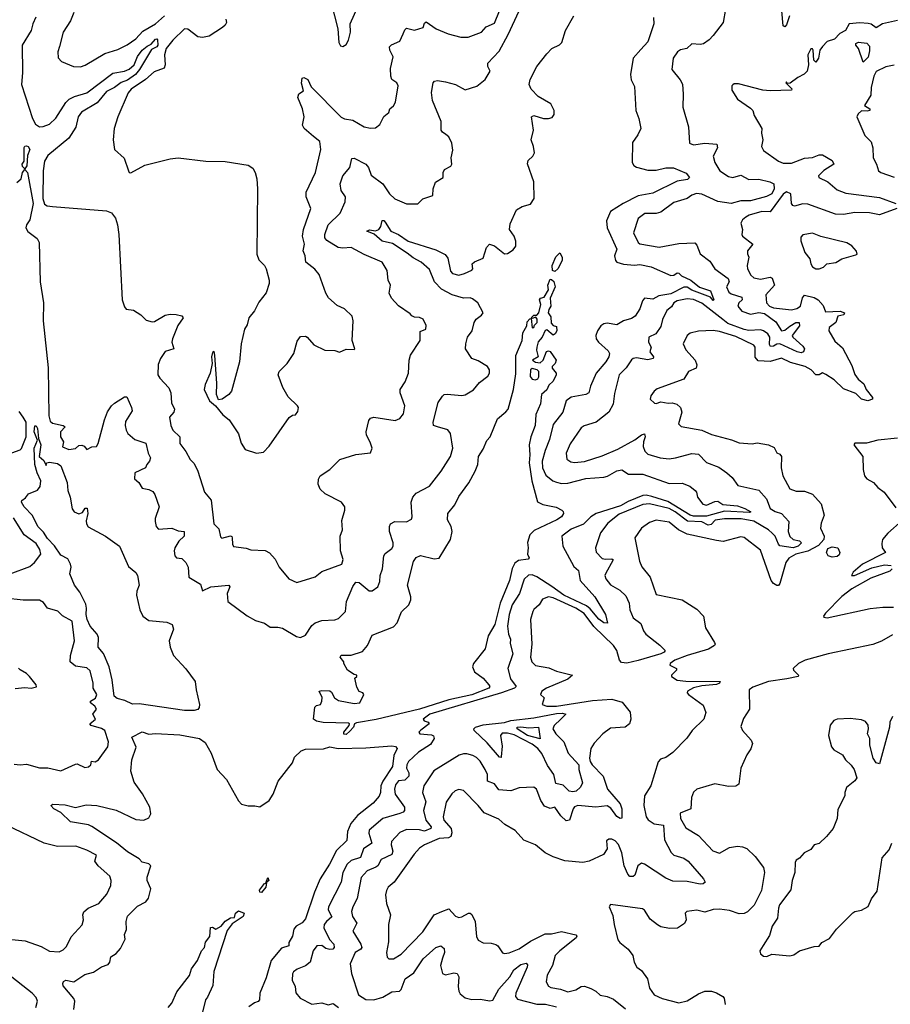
# Model space of a CAD drawing. Extents: x 1552033 to 1694788, y 811965 to 917215.
# Tile 471 of 632: x 1680313 to 1685652, y 849367 to 855401. Entities that reach past the tile are written whole.
import ezdxf

# ---------------------------------------------------------------- set-up
doc = ezdxf.new("R2010")
doc.units = 0

msp = doc.modelspace()

# ---------------------------------------------------------------- linework, layer by layer
at = {"layer": '0CON20XD'}
for points in [[(1682185, 855657.5), (1682263.8, 855345), (1682270.7, 855260.7), (1682280.7, 855240.7), (1682295, 855237.5), (1682315, 855250), (1682330, 855275), (1682341.2, 855325), (1682339.2, 855375), (1682384.2, 855475.8)], [(1680412.5, 855417.5), (1680393.4, 855375), (1680383.8, 855335), (1680327.5, 855245), (1680329.3, 855075), (1680323.9, 855005), (1680390.9, 854795), (1680411, 854761), (1680434.7, 854744.7), (1680456.3, 854746.3), (1680495, 854761.8), (1680535, 854796.8), (1680596.3, 854893.7), (1680616.4, 854913.6), (1680649, 854931), (1680725, 854953.6), (1680885, 855072.6), (1680955, 855086.2), (1680985, 855098), (1681014, 855125), (1681035.5, 855175), (1681065, 855214.5), (1681095, 855240), (1681119.7, 855250.3), (1681145, 855282.9), (1681155, 855284.2), (1681158.4, 855278.4), (1681159.4, 855245), (1681154, 855235), (1681122, 855218), (1681048.1, 855095), (1681022.3, 855065), (1680975, 855031.2), (1680935, 855016.7), (1680894, 854985), (1680845, 854961.1), (1680789, 854891), (1680691.6, 854835), (1680672.6, 854805), (1680658.1, 854741.9), (1680613.8, 854675), (1680485, 854568.6), (1680465.9, 854535), (1680457.8, 854475), (1680454.4, 854305), (1680465, 854270.3), (1680480.9, 854260.9), (1680515, 854255.5), (1680845, 854230.7), (1680876.7, 854216.7), (1680899.6, 854185), (1680912, 854145), (1680920, 854085), (1680941.9, 853685), (1680955, 853642), (1680965, 853628), (1681011.7, 853621.7), (1681055, 853592.5), (1681089.3, 853559.3), (1681125, 853548.5), (1681138.9, 853551.1), (1681205, 853590.4), (1681235, 853595.8), (1681273.5, 853593.5), (1681306.8, 853586.8), (1681315.6, 853575), (1681282, 853528), (1681250, 853445), (1681246.4, 853425), (1681258, 853385), (1681205, 853368.1), (1681176.7, 853325), (1681163, 853287), (1681160.6, 853225), (1681171.4, 853205), (1681228.1, 853145), (1681240.6, 853115), (1681244, 853054), (1681262.2, 853015), (1681257.3, 852995), (1681232.2, 852965), (1681239.1, 852915), (1681251.9, 852885), (1681294.6, 852845), (1681294.4, 852804.4), (1681332, 852755), (1681357.5, 852705), (1681382.2, 852682.2), (1681404.4, 852634.4), (1681445.7, 852505.7), (1681486.8, 852456.8), (1681502.5, 852312.5), (1681535, 852280), (1681545, 852232.5), (1681552.7, 852222.7), (1681605, 852237.5), (1681614.1, 852234.1), (1681616.9, 852225), (1681617.5, 852187.5), (1681625, 852172), (1681701.7, 852161.7), (1681731.2, 852151.2), (1681817.7, 852147.7), (1681845, 852133.3), (1681878.8, 852095), (1681903.8, 852045), (1681964.1, 851974.1), (1682011.7, 851951.7), (1682125, 851986), (1682165, 852018.8), (1682288.8, 852065), (1682297.1, 852092.9), (1682280.8, 852145), (1682278.8, 852235), (1682292.5, 852275), (1682287.7, 852332.3), (1682306.2, 852395), (1682306.1, 852416.1), (1682286.7, 852445), (1682185.8, 852495.8), (1682155, 852523.3), (1682144.2, 852555), (1682146, 852585), (1682155, 852606.2), (1682215, 852644.4), (1682276.7, 852705), (1682375, 852736.9), (1682464.1, 852745.9), (1682474, 852775), (1682461.5, 852811.5), (1682439.2, 852855), (1682438, 852875), (1682454.2, 852945), (1682465, 852960), (1682485, 852966), (1682615.6, 852944.4), (1682645, 852957.5), (1682665.6, 852985), (1682675.5, 853035), (1682645.5, 853115), (1682646.5, 853135), (1682677.3, 853182.7), (1682697.8, 853235), (1682701.8, 853315), (1682708.9, 853345), (1682769.2, 853435), (1682769.3, 853490.7), (1682802.5, 853505), (1682806.1, 853526.1), (1682787.5, 853565), (1682765, 853576.7), (1682735, 853577.5), (1682717, 853587), (1682708.3, 853598.3), (1682635, 853646.7), (1682593.8, 853695), (1682578.8, 853725), (1682586.1, 853773.9), (1682573.1, 853805), (1682565.6, 853865), (1682536.2, 853915), (1682425, 853963.1), (1682345.5, 854005.5), (1682295, 854000), (1682265.3, 854005.3), (1682197.2, 854047.2), (1682184.6, 854065), (1682183.4, 854085), (1682205, 854144.3), (1682279.1, 854215), (1682309.1, 854285), (1682310, 854315), (1682283.9, 854355), (1682278.5, 854395), (1682295.4, 854445), (1682337.5, 854495), (1682350.4, 854549.6), (1682365, 854552.1), (1682435.4, 854515), (1682451.6, 854495), (1682468, 854448), (1682540.5, 854395), (1682580, 854335), (1682612.4, 854302.4), (1682685, 854273.5), (1682755, 854272), (1682785.8, 854304.2), (1682846.8, 854323.2), (1682848.1, 854365), (1682863.1, 854405), (1682909.2, 854435), (1682909.2, 854465), (1682917.7, 854482.3), (1682956.1, 854503.9), (1682963.3, 854515), (1682958.8, 854555), (1682968.8, 854601.2), (1682963.8, 854645), (1682945, 854682.9), (1682926.9, 854696.9), (1682905, 854711.1), (1682896.5, 854725), (1682896.6, 854776.6), (1682845, 854906.7), (1682838.9, 854955), (1682848.8, 855015), (1682857.5, 855025), (1682875, 855029.2), (1682925, 855019.4), (1682985, 855004.4), (1683045, 854971.4), (1683115.7, 854994.3), (1683167.1, 855035), (1683197.1, 855085), (1683182.7, 855115), (1683183.9, 855135), (1683252.2, 855207.8), (1683309.3, 855310.7), (1683376.8, 855455)], [(1681521.5, 853171.5), (1681510.6, 853345), (1681505, 853367.5), (1681495, 853362.5), (1681489.4, 853335), (1681494.2, 853295), (1681481.4, 853235), (1681450.8, 853165), (1681444.4, 853135), (1681476, 853065), (1681513.3, 853035), (1681559.1, 852979.1), (1681598.1, 852948.1), (1681655, 852862.5), (1681671.2, 852805), (1681695, 852767.5), (1681764.3, 852744.3), (1681808.3, 852751.7), (1681843, 852787), (1681965, 852962.5), (1681985, 852977.5), (1682005, 852980), (1682019.3, 853000.7), (1682022.5, 853025), (1682017.5, 853035), (1681960.3, 853090.3), (1681927.3, 853147.3), (1681898.8, 853225), (1681904.2, 853245.8), (1681953.3, 853295), (1681993.3, 853355), (1682015, 853430), (1682035, 853460), (1682065, 853462.5), (1682076.4, 853456.4), (1682117.7, 853407.7), (1682185, 853376), (1682245, 853373.8), (1682275, 853363.8), (1682315, 853382.5), (1682365, 853380), (1682367.5, 853385), (1682351.2, 853435), (1682358.6, 853555), (1682350.8, 853585), (1682305, 853630), (1682259.3, 853649.3), (1682207, 853697), (1682190, 853725), (1682149.7, 853839.7), (1682122.6, 853872.6), (1682067.5, 853915), (1682064.4, 853955), (1682051.4, 853985), (1682060, 854025), (1682048.2, 854075), (1682052.5, 854115), (1682097.3, 854245), (1682070, 854315), (1682069.2, 854345), (1682127.3, 854465), (1682160.6, 854605), (1682153.1, 854655), (1682115, 854685.4), (1682056.7, 854735), (1682046.7, 854755), (1682057.9, 854805), (1682046.8, 854855), (1682019.5, 854925), (1682025, 854946.2), (1682053.3, 854965), (1682041.7, 855011.7), (1682045, 855042.5), (1682055, 855046.7), (1682080, 855035), (1682099.8, 854989.8), (1682285, 854803.6), (1682305, 854793.8), (1682356, 854786), (1682425, 854745.3), (1682465, 854737.3), (1682495, 854738.5), (1682520.8, 854759.2), (1682545, 854807.5), (1682577.5, 854832.5), (1682582.5, 854855), (1682605, 854873.3), (1682617.9, 854895), (1682634.7, 854995), (1682625, 855014.5), (1682595.4, 855035.4), (1682588.2, 855055), (1682587.1, 855102.9), (1682603.9, 855173.9), (1682581.9, 855215), (1682580, 855235), (1682592.3, 855247.7), (1682645, 855270.4), (1682664.7, 855315.3), (1682675, 855340), (1682685, 855348.8), (1682735, 855338), (1682786.4, 855353.6), (1682795, 855380), (1682805, 855387.5), (1682867.5, 855345), (1682941.2, 855315), (1683017.5, 855295), (1683062.5, 855295), (1683145, 855324.2), (1683173.1, 855356.9), (1683225, 855380), (1683256, 855455)], [(1684641.4, 855465), (1684626.9, 855385), (1684565.9, 855304.1), (1684541.5, 855278.5), (1684505.8, 855254.2), (1684485, 855248.7), (1684435, 855254.3), (1684403.8, 855225), (1684365, 855215.6), (1684347.5, 855205), (1684320.6, 855165), (1684311.2, 855095), (1684363, 855033), (1684376.8, 855006.8), (1684381.9, 854945), (1684379.2, 854865), (1684413.3, 854745), (1684420, 854645), (1684445, 854634.3), (1684515, 854643.8), (1684587.8, 854637.8), (1684592.2, 854615), (1684565.7, 854565), (1684575.7, 854525), (1684605.5, 854475.5), (1684659.8, 854439.8), (1684685, 854433.9), (1684735, 854447.9), (1684785, 854422.5), (1684845, 854423.6), (1684913.1, 854406.9), (1684937.1, 854395), (1684939.1, 854365), (1684925, 854334.7), (1684893.3, 854316.7), (1684795, 854290.8), (1684735, 854291.4), (1684675, 854275.2), (1684595, 854286.5), (1684495, 854332.6), (1684463, 854337), (1684433.9, 854326.1), (1684405, 854305.5), (1684325, 854281.5), (1684245, 854221.8), (1684215, 854213.8), (1684146.6, 854213.4), (1684105, 854183.3), (1684077.5, 854095), (1684105, 854036.7), (1684115, 854027.5), (1684235, 854006.5), (1684355, 854030), (1684452.9, 854032.9), (1684465, 854020), (1684485, 853966.2), (1684545, 853921.5), (1684574.6, 853874.6), (1684658.1, 853815), (1684664.3, 853795), (1684647.7, 853765), (1684661.3, 853731.3), (1684675, 853721.7), (1684741.5, 853701.5), (1684742.5, 853685), (1684722.7, 853665), (1684717.5, 853645), (1684741.8, 853615), (1684795, 853595.6), (1684845, 853607.7), (1684880.6, 853600.6), (1684950.4, 853550.4), (1684985, 853494.1), (1685005, 853497.6), (1685035, 853523.8), (1685072.1, 853545), (1685092.2, 853545), (1685094.2, 853525), (1685049.7, 853465), (1685053.3, 853455), (1685115, 853401.1), (1685125.5, 853385), (1685119.7, 853365), (1685105, 853359.4), (1685080.9, 853365), (1684975, 853414), (1684955, 853412.8), (1684935, 853399.8), (1684917.9, 853397.9), (1684910.7, 853410.7), (1684912.5, 853455), (1684900.5, 853475), (1684875, 853495.1), (1684855, 853499.8), (1684785, 853495.7), (1684755, 853502.3), (1684655, 853539.6), (1684624.2, 853564.2), (1684495, 853664.7), (1684445, 853687.2), (1684405, 853691.1), (1684345, 853677.7), (1684324.6, 853665), (1684309, 853641), (1684281.8, 853618.2), (1684255, 853563.8), (1684245, 853521.9), (1684214.1, 853475.9), (1684171.1, 853455), (1684168.1, 853425), (1684184.4, 853395), (1684177.9, 853365), (1684198.5, 853335), (1684197.1, 853325), (1684165, 853317.1), (1684095, 853328.7), (1684075, 853325.4), (1684063.6, 853316.4), (1684032.2, 853267.8), (1683990, 853225), (1683960, 853110), (1683952.5, 853045), (1683925.5, 852995), (1683847.1, 852935), (1683775, 852912.7), (1683755, 852900.6), (1683687.7, 852802.3), (1683663.6, 852743.6), (1683668.7, 852708.7), (1683692.2, 852692.2), (1683715, 852687.3), (1683775.9, 852694.1), (1683885, 852728.2), (1683980.4, 852769.6), (1684085, 852827.2), (1684125, 852856.2), (1684145, 852862.5), (1684148, 852845), (1684137.2, 852815), (1684136, 852785), (1684146.9, 852756.9), (1684165, 852738.8), (1684240, 852715), (1684295, 852710.7), (1684335, 852715.4), (1684435, 852742.2), (1684475, 852739.4), (1684525, 852687.5), (1684599.4, 852659.4), (1684650, 852625), (1684682.5, 852595), (1684716.8, 852546.8), (1684845, 852517.3), (1684892.5, 852465), (1684914.6, 852405), (1684945, 852386.3), (1684984.2, 852375.8), (1685029.1, 852325), (1685025.2, 852265), (1685035, 852232.9), (1685055, 852215.3), (1685095, 852206.8), (1685107.7, 852195), (1685087.4, 852175), (1685055, 852164.3), (1684975, 852177.6), (1684966, 852186), (1684946.1, 852235), (1684927.5, 852255), (1684905, 852274.4), (1684815, 852326.9), (1684737.5, 852342.5), (1684635, 852341.5), (1684576.9, 852333.1), (1684553.4, 852306.6), (1684535, 852302.7), (1684495, 852323.8), (1684407.8, 852327.8), (1684332.8, 852385), (1684295, 852405.8), (1684175, 852433.6), (1684135, 852430.9), (1683989.3, 852370.7), (1683918.8, 852315), (1683873.7, 852256.3), (1683843.5, 852165), (1683848.3, 852138.3), (1683885, 852100), (1683905, 852094.7), (1683945, 852097.1), (1683951.7, 852091.7), (1683905.6, 852005), (1683901.9, 851995), (1683906.7, 851975), (1683935, 851938.1), (1683994.1, 851904.1), (1684030.2, 851870.2), (1684050, 851825), (1684054.6, 851785), (1684075.7, 851735), (1684121.5, 851701.5), (1684138.9, 851655), (1684153.1, 851635), (1684238.8, 851568.8), (1684271.4, 851535), (1684265.6, 851525), (1684244.4, 851515), (1684105.9, 851474.1), (1684035, 851457.9), (1684002.3, 851462.3), (1683990.4, 851475), (1683973.9, 851535), (1683955, 851566.5), (1683832.9, 851682.9), (1683775, 851761.5), (1683722.6, 851795), (1683585, 851858.9), (1683555, 851863.5), (1683519.8, 851850.2), (1683497.7, 851815), (1683465, 851786.5), (1683459.6, 851775), (1683446.1, 851725), (1683454.1, 851575), (1683446.2, 851495), (1683453.6, 851465), (1683475, 851443.8), (1683558.7, 851428.7), (1683605, 851408.6), (1683703.3, 851385), (1683675, 851360.3), (1683542.5, 851305), (1683513.8, 851285), (1683507.5, 851265), (1683530, 851245), (1683517.5, 851205), (1683544.7, 851194.7), (1683604.5, 851194.5), (1683825, 851228.7), (1683945, 851237.1), (1684008, 851218), (1684056.3, 851156.3), (1684061.3, 851115), (1684052.3, 851085), (1684025, 851064.6), (1683935, 851059.6), (1683888.5, 851025), (1683835, 850967.2), (1683815, 850935.3), (1683807.8, 850875), (1683811, 850855), (1683824.4, 850834.4), (1683890.9, 850765), (1683916.9, 850685), (1683995.4, 850595), (1684005.4, 850565), (1684005, 850506.7), (1683995, 850506), (1683975, 850517.5), (1683938.3, 850568.3), (1683915, 850582.4), (1683845, 850574.8), (1683735, 850585.3), (1683715, 850576.7), (1683707.5, 850565), (1683683.8, 850496.2), (1683665, 850490.4), (1683631.3, 850521.3), (1683595, 850575.6), (1683565, 850567.8), (1683532.1, 850582.1), (1683508.2, 850615), (1683486.2, 850675), (1683482.5, 850685), (1683465, 850697.5), (1683375, 850692.9), (1683325.3, 850674.7), (1683251.4, 850681.4), (1683225, 850718.5), (1683182.3, 850735), (1683180.6, 850775), (1683166.8, 850806.8), (1683136.9, 850856.9), (1683115, 850878.5), (1683091.9, 850891.9), (1683055, 850901.8), (1683035, 850902.5), (1683007, 850893), (1682852.2, 850797.8), (1682792.2, 850705), (1682783.5, 850665), (1682803.1, 850606.9), (1682789.7, 850555), (1682804.2, 850495), (1682836.4, 850455), (1682834.7, 850445), (1682795, 850428.8), (1682765, 850436.7), (1682685, 850438.4), (1682645, 850419.6), (1682592.1, 850365), (1682590, 850345), (1682601.4, 850305), (1682595, 850285.5), (1682530.6, 850255), (1682510, 850215), (1682496.8, 850206.8), (1682443.5, 850185), (1682406.2, 850143.8), (1682382.3, 850015), (1682355.3, 849964.7), (1682347.5, 849935), (1682352.9, 849905), (1682379.5, 849865), (1682355.7, 849815), (1682405.3, 849735), (1682411.2, 849715), (1682405, 849704.5), (1682369.5, 849685), (1682340, 849615), (1682346.9, 849555), (1682391.1, 849425), (1682435, 849395.3), (1682485, 849393.5), (1682539.7, 849410.3), (1682595, 849442.5), (1682642.3, 849447.7), (1682653.1, 849456.9), (1682676.8, 849523.2), (1682729.9, 849560.1), (1682786.4, 849645), (1682865, 849715.6), (1682895, 849724.4), (1682915, 849708.8), (1682917.9, 849685), (1682905, 849648.6)], [(1685033.1, 855425), (1685015, 855370.6), (1685005, 855357.1), (1684993.8, 855363.8), (1684987.2, 855455)], [(1680295, 854403.3), (1680322.5, 854425), (1680330, 854465), (1680345, 854483.3), (1680361.1, 854465), (1680395.3, 854275), (1680374.7, 854175.3), (1680354.5, 854145), (1680350.4, 854125), (1680362.5, 854102.5), (1680420, 854060), (1680433.2, 854035), (1680438.2, 853795), (1680459.7, 853665), (1680456.8, 853555), (1680487.3, 853267.3), (1680492.5, 852972.5), (1680500.6, 852940.6), (1680515, 852929.2), (1680580, 852915), (1680592.5, 852905), (1680563.3, 852875), (1680563.3, 852845), (1680582.5, 852815), (1680575, 852782.5), (1680615, 852768), (1680655, 852773.3), (1680675, 852792.5), (1680695, 852793.3), (1680707.7, 852787.7), (1680725, 852767.5), (1680755, 852783.8), (1680784.3, 852785.7), (1680795, 852803.3), (1680832.1, 852947.9), (1680852.4, 852997.6), (1680876.7, 853035), (1680895, 853051.5), (1680955, 853090), (1680969.3, 853089.3), (1680998.8, 853025), (1681002, 853005), (1680962.2, 852937.8), (1680959.5, 852915), (1680965.5, 852885), (1680976.9, 852865), (1681018.3, 852828.3), (1681086.2, 852805), (1681100.5, 852745), (1681114.6, 852715), (1681110, 852695), (1681092.2, 852675), (1681084.3, 852655), (1681019.2, 852625), (1681017, 852587), (1681043.3, 852565), (1681065, 852530), (1681105, 852521.2), (1681128.8, 852508.8), (1681141.7, 852491.7), (1681169.1, 852415), (1681143.5, 852345), (1681143.3, 852325), (1681150.8, 852295), (1681165, 852278), (1681245, 852284.2), (1681285, 852269.4), (1681321.2, 852265), (1681321.1, 852235), (1681288.6, 852205), (1681264.3, 852165), (1681260, 852145), (1681264, 852115), (1681275, 852104), (1681308.3, 852098.3), (1681332, 852075), (1681345.8, 852045), (1681351.2, 851985), (1681421.1, 851941.1), (1681435, 851900), (1681485, 851924.6), (1681596, 851935), (1681602.2, 851925), (1681584.7, 851885), (1681589.4, 851835), (1681707.2, 851747.2), (1681758.6, 851718.6), (1681815, 851702.5), (1681848.7, 851678.7), (1681895, 851678.4), (1681925, 851671.3), (1682010.3, 851620.3), (1682035, 851615.6), (1682065, 851630), (1682105, 851688.1), (1682125, 851705.5), (1682165, 851719.5), (1682245, 851722.5), (1682268.9, 851731.1), (1682311.4, 851775), (1682317.8, 851835), (1682355, 851928.1), (1682375, 851953.6), (1682395, 851951.8), (1682455, 851900), (1682475, 851900.8), (1682510, 851925), (1682522.1, 851957.9), (1682522.9, 851995), (1682536.9, 852035), (1682546.9, 852115), (1682555, 852129.2), (1682595, 852160), (1682602.9, 852175), (1682602.2, 852195), (1682580, 852265), (1682580.6, 852295), (1682587.5, 852312.5), (1682614.3, 852325.7), (1682685.3, 852324.7), (1682715, 852340), (1682720, 852355), (1682714.4, 852445), (1682722.9, 852475), (1682745, 852498.6), (1682826.7, 852543.3), (1682896.5, 852633.5), (1682955.5, 852725), (1682968.8, 852775), (1682955.5, 852865), (1682937.6, 852887.6), (1682874.2, 852905.8), (1682851.2, 852915), (1682848.9, 852935), (1682878.6, 853055), (1682905, 853093.8), (1682915, 853103.8), (1682935, 853107.1), (1683025, 853097.8), (1683045, 853102.5), (1683095, 853132.9), (1683132.4, 853177.6), (1683183.6, 853216.4), (1683194.3, 853235), (1683193.1, 853255), (1683182.5, 853275), (1683125, 853310), (1683086, 853325), (1683047.5, 853385), (1683048.6, 853415), (1683060, 853455), (1683087.8, 853495), (1683099.5, 853545), (1683112.2, 853565), (1683145, 853590), (1683154.4, 853605), (1683122.9, 853665), (1683090, 853690), (1683075, 853696), (1683035, 853695.4), (1682965, 853714.1), (1682899.1, 853749.1), (1682857.6, 853795), (1682825, 853870), (1682774.5, 853915), (1682725, 853941.9), (1682689.4, 853969.4), (1682599, 854029), (1682535, 854044.8), (1682486.9, 854086.9), (1682442, 854105), (1682457.3, 854112.7), (1682495, 854108), (1682515.3, 854114.8), (1682526.9, 854133.1), (1682535, 854170), (1682545, 854171.1), (1682555, 854160.6), (1682588.1, 854105), (1682635, 854085.5), (1682695, 854043.1), (1682865, 853990.9), (1682922.7, 853962.7), (1682938.7, 853938.7), (1682955, 853859.2), (1682966.2, 853845), (1683005, 853836.5), (1683040, 853845), (1683085, 853866.7), (1683091.2, 853875), (1683087.5, 853905), (1683102.3, 853917.7), (1683155, 853940), (1683176, 854005), (1683194.1, 854025.9), (1683225.4, 854015.4), (1683285, 853966), (1683305, 853968), (1683339.7, 853990.3), (1683355, 854012.5), (1683355.5, 854044.5), (1683345.6, 854075), (1683316.7, 854115), (1683320.4, 854149.6), (1683358.6, 854235), (1683395, 854257.3), (1683445, 854271.4), (1683467.1, 854305), (1683465, 854407.5), (1683426.9, 854516.9), (1683431.7, 854538.3), (1683459.2, 854565), (1683468.8, 854585), (1683464.2, 854625), (1683448.8, 854665), (1683463.8, 854725), (1683451.2, 854805), (1683466.2, 854813.8), (1683525, 854796.7), (1683555, 854795.7), (1683578.3, 854801.7), (1683590.7, 854819.3), (1683590.8, 854845), (1683570, 854885), (1683491.5, 854931.5), (1683448.9, 854975), (1683438, 855005), (1683442.8, 855035), (1683484, 855115), (1683545, 855192.1), (1683575.6, 855225), (1683622.5, 855247.5), (1683638.4, 855261.6), (1683660, 855335), (1683710.5, 855425)], [(1680644.3, 855445), (1680624.2, 855395), (1680579.2, 855325), (1680557.5, 855237.5), (1680547.5, 855205), (1680548.3, 855168.3), (1680570, 855145), (1680643.9, 855113.9), (1680685, 855111.4), (1680715, 855121.9), (1680835.3, 855194.7), (1680915, 855219.5), (1680972.3, 855247.7), (1681025, 855284.6), (1681068.6, 855331.4), (1681145, 855376.8), (1681200.7, 855425)], [(1681576.9, 855405), (1681580.8, 855385), (1681572.9, 855367.1), (1681557.4, 855352.6), (1681475, 855301.1), (1681435, 855291.2), (1681405, 855295.3), (1681345, 855342.9), (1681324.3, 855345.7), (1681251.4, 855275), (1681210.8, 855225), (1681200.9, 855185), (1681205.5, 855125), (1681199.4, 855105), (1681138.1, 855081.9), (1681084.5, 855035.5), (1680996.7, 854975), (1680977.3, 854952.7), (1680914.2, 854805), (1680892.5, 854735), (1680885.8, 854665), (1680894.3, 854605), (1680952.8, 854552.8), (1680980, 854475), (1680985, 854465.7), (1680995, 854463.1), (1681080.4, 854509.6), (1681235, 854548.9), (1681285, 854554.1), (1681453.8, 854533.8), (1681572.1, 854532.1), (1681715, 854509.2), (1681741.8, 854491.8), (1681757.6, 854465), (1681767.3, 854425), (1681771.8, 854365), (1681766.2, 853965), (1681779.3, 853929.3), (1681813.3, 853895), (1681823.6, 853873.6), (1681843.3, 853805), (1681843.3, 853785), (1681823.6, 853726.4), (1681779.5, 853670.5), (1681752.3, 853617.7), (1681718.8, 853575), (1681708.8, 853531.2), (1681690.8, 853505), (1681671.4, 853415), (1681660, 853305), (1681611.2, 853125), (1681595, 853103.3), (1681553.6, 853076.4), (1681531.7, 853071.7), (1681520, 853105), (1681521.5, 853171.5)], [(1684200, 855415), (1684201.4, 855375), (1684165.4, 855265), (1684122.2, 855217.7), (1684074.7, 855165), (1684058.4, 855065), (1684062.2, 855032.2), (1684082.7, 854992.7), (1684092, 854845), (1684110, 854795), (1684121.9, 854735), (1684103.6, 854695), (1684070.4, 854649.6), (1684068.5, 854525), (1684078.4, 854508.4), (1684095, 854497.1), (1684165, 854478.2), (1684215, 854479.3), (1684275, 854493.6), (1684322.6, 854492.6), (1684400.5, 854460.5), (1684420.8, 854435), (1684407.6, 854422.4), (1684345, 854411.6), (1684195, 854337.7), (1684105, 854321.7), (1684014.5, 854275.5), (1683934.9, 854225.1), (1683911.7, 854168.3), (1683915.8, 854125), (1683975.3, 853995), (1683960.7, 853955), (1683966, 853926), (1683975.3, 853915.3), (1684015, 853903.4), (1684083.1, 853896.9), (1684115, 853901.2), (1684185.6, 853885.6), (1684305, 853834.4), (1684325, 853836.4), (1684345, 853850.5), (1684355, 853847.8), (1684370.7, 853830.7), (1684427.5, 853805), (1684481.8, 853761.8), (1684549.1, 853739.1), (1684570, 853685), (1684565, 853680), (1684550, 853700), (1684435, 853743.7), (1684405, 853762.1), (1684385, 853762.7), (1684305, 853721.8), (1684231.4, 853708.6), (1684195, 853688.4), (1684145, 853693.8), (1684132.1, 853677.9), (1684115, 853628.8), (1684088, 853585), (1684065, 853569.4), (1684014.7, 853555.3), (1683975, 853531.5), (1683915, 853542.2), (1683895, 853537.1), (1683875.6, 853524.4), (1683856.8, 853495), (1683846.8, 853465), (1683848.5, 853445), (1683861.5, 853425), (1683922.3, 853372.3), (1683930, 853355), (1683925.6, 853335), (1683907.5, 853305), (1683847.7, 853235), (1683812.2, 853155), (1683803.1, 853115), (1683785, 853103.8), (1683695, 853087.1), (1683663.3, 853065), (1683643.8, 852995), (1683585, 852920), (1683561.9, 852828.1), (1683535, 852760.8), (1683517.4, 852695), (1683519.4, 852655), (1683539.6, 852609.6), (1683581.4, 852575), (1683605, 852566.4), (1683635, 852559.6), (1683675, 852560), (1683785, 852588.7), (1683895, 852596.7), (1683916.8, 852603.2), (1683975, 852635.4), (1684005, 852642.9), (1684045.3, 852615.3), (1684135, 852615.2), (1684295, 852558.1), (1684375, 852560), (1684421.6, 852541.6), (1684456, 852515), (1684464, 852505), (1684470, 852475), (1684501.9, 852431.9), (1684525, 852426.5), (1684575, 852448.1), (1684595, 852450.5), (1684625, 852429.7), (1684715, 852422.2), (1684760, 852405), (1684795.8, 852385), (1684788.6, 852381.4), (1684635, 852389.2), (1684525, 852357.8), (1684445, 852358.9), (1684425, 852365.4), (1684288.2, 852448.2), (1684189, 852479), (1684155, 852488.1), (1684135, 852486), (1684045, 852449.2), (1683997.9, 852422.1), (1683847.1, 852375), (1683815.3, 852355), (1683771, 852309), (1683695, 852279.6), (1683637.5, 852235), (1683644.4, 852175), (1683710.1, 852050.1), (1683739.2, 852025), (1683750.8, 851965), (1683840.3, 851865), (1683906.1, 851755), (1683918, 851702), (1683895, 851704), (1683865, 851726.7), (1683811.5, 851791.5), (1683789.1, 851809.1), (1683649, 851875), (1683576.8, 851926.8), (1683485, 851987.4), (1683455, 851998.6), (1683432.9, 851997.1), (1683407, 851973), (1683378.6, 851885), (1683332.2, 851815), (1683313.5, 851755), (1683304.7, 851685), (1683309.6, 851635), (1683322.3, 851605), (1683321.3, 851578.7), (1683337, 851515), (1683306.8, 851425), (1683322, 851362), (1683358.1, 851315), (1683348.1, 851305), (1683266.9, 851275), (1682827.1, 851145), (1682786.7, 851115), (1682792.5, 851105), (1682817.5, 851095), (1682823.3, 851085), (1682773.4, 851046.6), (1682760, 851035), (1682767.5, 851025), (1682838.8, 851018.8), (1682851.4, 851011.4), (1682854, 850995), (1682831.2, 850958.8), (1682758.5, 850911.5), (1682697.1, 850855), (1682686.7, 850835), (1682685.3, 850815), (1682698.6, 850785), (1682698.4, 850765), (1682675, 850741.3), (1682635, 850736.5), (1682617.5, 850712.5), (1682611.4, 850685), (1682615.8, 850655), (1682673.5, 850575), (1682672.5, 850555), (1682665.3, 850544.7), (1682644.2, 850535.8), (1682539.4, 850505), (1682456.4, 850435), (1682453.1, 850415), (1682471.5, 850355), (1682420.4, 850319.6), (1682402.5, 850267.5), (1682345, 850248.8), (1682321.2, 850225), (1682295.5, 850174.5), (1682283.8, 850116.2), (1682206.8, 849965), (1682205.3, 849945), (1682227.8, 849902.3), (1682195, 849874.5), (1682180.7, 849855), (1682177.6, 849835), (1682213.2, 849763.2), (1682240, 849735), (1682240.6, 849715), (1682233.1, 849705), (1682215, 849702), (1682189.7, 849709.7), (1682165, 849726.7), (1682134.8, 849725.2), (1682111.8, 849695), (1682094.2, 849625.8), (1682065, 849601.8), (1682015, 849582.2), (1681991.4, 849565), (1681985.6, 849554.4), (1681983.3, 849515), (1682002.5, 849475), (1682007.3, 849437.3), (1682032.5, 849405), (1682105, 849368.1), (1682165, 849376.4), (1682205, 849363.8), (1682235, 849371.1), (1682267.8, 849347.8)], [(1685695, 855396.2), (1685604.4, 855375.6), (1685565, 855351.2), (1685535, 855373.3), (1685515, 855378.8), (1685465, 855381.2), (1685400, 855375), (1685377.5, 855335), (1685342.7, 855317.3), (1685308.8, 855281.2), (1685265, 855267.5), (1685235, 855237.5), (1685220, 855215), (1685211.2, 855165), (1685195, 855140), (1685183.6, 855153.6), (1685178.8, 855215), (1685175, 855222.5), (1685165, 855222.5), (1685146.7, 855185), (1685150, 855125), (1685142.5, 855085), (1685123.6, 855066.4), (1685083.9, 855046.1), (1685038.3, 855011.7), (1685020, 855010), (1685015, 855020), (1685010, 855015), (1685048.3, 854978.3), (1685045, 854970), (1684915, 854965.1), (1684869.3, 854969.3), (1684721.1, 855008.9), (1684695, 855007.5), (1684685, 855001.2), (1684680, 854995), (1684680.3, 854970.3), (1684714.5, 854914.5), (1684795, 854860), (1684808, 854845), (1684816.2, 854815), (1684864, 854735), (1684861.9, 854705), (1684869.4, 854665), (1684861.4, 854625), (1684875, 854599.2), (1684965, 854533.5), (1684995, 854522.5), (1685045, 854522.5), (1685125, 854552.5), (1685175, 854556.9), (1685215, 854573.8), (1685235, 854574), (1685295, 854537.5), (1685304.3, 854515), (1685243.9, 854476.1), (1685211.4, 854445), (1685212.9, 854435), (1685268, 854408), (1685325, 854358.2), (1685378.8, 854338.8), (1685585, 854311.5), (1685685, 854273.8)], [(1685485, 855140), (1685456.7, 855225), (1685440, 855245), (1685440, 855255), (1685457, 855263), (1685508, 855258), (1685525, 855240), (1685525, 855210), (1685515, 855172.5), (1685485, 855140)], [(1685675, 855122.5), (1685625, 855111.5), (1685565, 855083.5), (1685550.5, 855055), (1685534.5, 854985), (1685531.4, 854938.6), (1685492.5, 854875), (1685526.7, 854855), (1685526.7, 854845), (1685510.3, 854839.7), (1685475, 854842), (1685454.2, 854825), (1685446.9, 854805), (1685495, 854691.2), (1685533.6, 854653.6), (1685544, 854615), (1685546.9, 854555), (1685567.1, 854515), (1685578.8, 854475), (1685592.5, 854465), (1685675, 854435.7)], [(1680345, 854486.7), (1680331.1, 854501.1), (1680328.5, 854515), (1680340.8, 854535), (1680341.1, 854618.9), (1680343.7, 854626.3), (1680355, 854628.2), (1680365, 854624.4), (1680374.4, 854605), (1680360.7, 854569.3), (1680356.7, 854505), (1680345, 854486.7)], [(1685692.5, 854245), (1685585.7, 854205.7), (1685525, 854217.3), (1685435, 854220.4), (1685365, 854207.8), (1685315, 854208.6), (1685145, 854271.6), (1685115, 854271.9), (1685065, 854258.9), (1685053.3, 854263.3), (1685046.2, 854275), (1685042.5, 854335), (1685015, 854346.2), (1684995, 854332.9), (1684915, 854223.1), (1684864.7, 854225.3), (1684786.7, 854203.3), (1684765, 854190), (1684746, 854175), (1684734.2, 854155), (1684744.3, 854115), (1684740.8, 854085), (1684746, 854075), (1684809.4, 854025), (1684775.6, 853985), (1684775.6, 853965.6), (1684784.3, 853945), (1684772.9, 853895), (1684775.7, 853875), (1684796.9, 853835), (1684815, 853820), (1684855, 853811.2), (1684915, 853824.1), (1684927.8, 853817.8), (1684941.1, 853775), (1684888.4, 853715), (1684892.7, 853665), (1684911.1, 853645), (1684935, 853634.4), (1685045, 853622.2), (1685079.1, 853630.9), (1685100.8, 853645), (1685114.2, 853695.8), (1685125, 853712.5), (1685185, 853697.8), (1685210, 853685), (1685239.4, 853649.4), (1685255, 853611.2), (1685345, 853615.3), (1685370, 853605), (1685367.3, 853592.7), (1685329.2, 853585), (1685316.7, 853545), (1685277.5, 853515), (1685275.6, 853495), (1685311.2, 853431.2), (1685359.2, 853389.2), (1685415, 853281.9), (1685435, 853226.9), (1685455, 853198.6), (1685489.8, 853169.8), (1685503.8, 853135), (1685543.1, 853085), (1685542.5, 853075), (1685514, 853066), (1685475, 853074.7), (1685440.9, 853110.9), (1685365, 853138.8), (1685307.1, 853195), (1685257.2, 853227.2), (1685235, 853237.5), (1685215, 853224.4), (1685195, 853224.2), (1685165.5, 853255.5), (1685129.2, 853275), (1685039.7, 853299.7), (1684985, 853326), (1684915, 853306.2), (1684840.7, 853310.7), (1684822.5, 853332.5), (1684823.8, 853393.8), (1684815, 853406.4), (1684705, 853459.1), (1684605, 853489.6), (1684564.5, 853495.5), (1684475, 853492.5), (1684425, 853479.2), (1684405, 853466), (1684380.8, 853415), (1684397.6, 853377.6), (1684455.7, 853315), (1684465.6, 853285), (1684460.8, 853265), (1684415, 853245.7), (1684385, 853197.8), (1684222.1, 853137.9), (1684203.3, 853125), (1684183.3, 853095), (1684180, 853075), (1684205, 853051.2), (1684215, 853048), (1684245, 853060), (1684288.7, 853051.3), (1684315, 853052.5), (1684343.3, 853045), (1684365.8, 853025), (1684374, 852995), (1684352, 852925), (1684368.3, 852908.3), (1684495, 852886.1), (1684555, 852858.9), (1684677.3, 852827.3), (1684725, 852807.5), (1684805, 852801.4), (1684835, 852808.6), (1684905.4, 852795.4), (1684938.5, 852778.5), (1684955, 852746.7), (1684975, 852738.8), (1684984, 852725), (1684982.2, 852655), (1684992.9, 852605), (1685035, 852526.2), (1685075, 852511.8), (1685125, 852511.8), (1685175, 852493.8), (1685228, 852435), (1685246.9, 852365), (1685227.8, 852315), (1685223.1, 852285), (1685245.4, 852235.4), (1685244.6, 852215), (1685212.1, 852177.9), (1685146.8, 852143.2), (1685072.2, 852125), (1685028.5, 852101.5), (1685011.8, 852075), (1684973.5, 851945), (1684966.2, 851933.8), (1684955, 851932.7), (1684935, 851945.5), (1684920.9, 851965), (1684855, 852150.6), (1684755, 852227.5), (1684735, 852231.4), (1684626.1, 852203.9), (1684585, 852208.5), (1684405, 852248.1), (1684352.1, 852275), (1684295, 852322.2), (1684215.3, 852334.7), (1684175, 852319.1), (1684125.7, 852285), (1684084.4, 852225), (1684113.1, 852083.1), (1684127.6, 852047.6), (1684179.2, 851985), (1684215, 851878.8), (1684375, 851846), (1684465, 851788), (1684505.5, 851745.5), (1684518.1, 851675), (1684574.3, 851585), (1684578.6, 851575), (1684573.1, 851565), (1684535.9, 851544.1), (1684406, 851505), (1684330, 851475), (1684302.5, 851455), (1684300, 851445), (1684340, 851425), (1684340, 851415), (1684310, 851385), (1684310, 851375), (1684344.2, 851354.2), (1684397.9, 851347.9), (1684607.5, 851345), (1684603.3, 851335), (1684585, 851326), (1684495, 851319.2), (1684445, 851306.4), (1684408.8, 851285), (1684406.2, 851275), (1684413.8, 851265), (1684505, 851199.2), (1684521.1, 851155), (1684507.8, 851115), (1684436.2, 851045), (1684402.9, 850997.2), (1684319, 850911), (1684275, 850880), (1684241.7, 850868.3), (1684228.1, 850851.9), (1684183.6, 850705), (1684145.3, 850644.7), (1684140, 850585), (1684154, 850515), (1684167, 850497), (1684203.5, 850473.5), (1684260, 850465), (1684266.4, 850375), (1684307.7, 850297.7), (1684325, 850281.5), (1684385, 850262.7), (1684413.1, 850245), (1684506.7, 850135), (1684515.5, 850115), (1684503.8, 850105), (1684485, 850103.4), (1684405, 850119.2), (1684317.7, 850122.3), (1684275, 850140.7), (1684145, 850226.3), (1684125, 850231.8), (1684103.8, 850216.2), (1684085, 850158.6), (1684075, 850150.9), (1684055, 850150), (1684042.1, 850165), (1684019.2, 850215), (1684005.8, 850295), (1683985, 850345.7), (1683965, 850369.4), (1683945, 850379.2), (1683925, 850378.8), (1683911.7, 850368.3), (1683915, 850320), (1683893.3, 850285), (1683805, 850243.1), (1683766.8, 850236.8), (1683655, 850247.1), (1683585, 850271.4), (1683535, 850295.6), (1683475, 850344.4), (1683405, 850373.3), (1683351.3, 850431.3), (1683288.3, 850468.3), (1683250.9, 850500.9), (1683160.8, 850540.8), (1683125.4, 850585.4), (1683035, 850677.1), (1683005, 850683.3), (1682984, 850676), (1682962.4, 850657.6)], [(1685215, 853874.2), (1685242.5, 853885), (1685262.5, 853905), (1685317.3, 853912.7), (1685355, 853936.2), (1685440.7, 853959.3), (1685447.5, 853965), (1685443.6, 853983.6), (1685416.7, 854015), (1685384.1, 854034.1), (1685225, 854072), (1685175, 854092), (1685115, 854082), (1685102.6, 854067.4), (1685102.1, 854045), (1685128.5, 853975), (1685158.8, 853935), (1685163.5, 853905), (1685175, 853886), (1685195, 853874.2), (1685215, 853874.2)], [(1683595, 853857.1), (1683581.1, 853865), (1683577.9, 853895), (1683601.3, 853948.7), (1683625, 853972.5), (1683640, 853945), (1683638.9, 853925), (1683611.9, 853875), (1683595, 853857.1)], [(1682315, 851020.5), (1682301.6, 851021.6), (1682300.9, 851035), (1682333, 851075), (1682336.3, 851085), (1682329.8, 851089.8), (1682174.7, 851094.7), (1682132.3, 851102.3), (1682113.8, 851115), (1682123.1, 851186.9), (1682132.5, 851197.5), (1682156.7, 851205), (1682166.7, 851225), (1682167, 851247), (1682150, 851285), (1682165, 851290), (1682215, 851287.5), (1682225, 851280), (1682244.1, 851244.1), (1682267.8, 851227.8), (1682365, 851209.5), (1682398, 851215), (1682423.8, 851265), (1682416.7, 851275), (1682394.3, 851284.3), (1682379.5, 851309.5), (1682368.8, 851365), (1682380, 851375), (1682380, 851385), (1682365, 851387.5), (1682324.1, 851414.1), (1682300, 851455), (1682300, 851465), (1682277.5, 851495), (1682284.1, 851505.9), (1682345, 851507.1), (1682415, 851528.9), (1682446.2, 851565), (1682475, 851630), (1682605, 851679.6), (1682626.9, 851705), (1682655, 851772.9), (1682700, 851815), (1682711.1, 851845), (1682710.5, 851865), (1682690.6, 851935), (1682728.7, 852081.3), (1682745, 852106), (1682771.8, 852118.2), (1682855, 852097.1), (1682885, 852101.8), (1682954.2, 852215), (1682965.2, 852265.2), (1682958.9, 852295), (1682935.7, 852335), (1682939.2, 852375), (1682981.2, 852428.8), (1683005, 852479.2), (1683066.3, 852563.7), (1683105.6, 852635), (1683121.8, 852675), (1683125.7, 852725), (1683155, 852770), (1683178, 852822), (1683197.1, 852845), (1683243.8, 852955), (1683295, 852997.5), (1683307.5, 853015), (1683341.5, 853135), (1683355, 853230), (1683355, 853342.5), (1683394.1, 853435.9), (1683397.7, 853482.3), (1683422.5, 853525), (1683425, 853550), (1683441.7, 853568.3), (1683450, 853570), (1683455, 853512.5), (1683465, 853513.8), (1683470.3, 853529.7), (1683485.6, 853545), (1683486.4, 853566.4), (1683478.3, 853578.3), (1683455, 853570), (1683450, 853575), (1683465, 853590), (1683485, 853590), (1683496, 853605), (1683508.6, 853655), (1683500.8, 853685), (1683505.8, 853694.2), (1683528.8, 853701.2), (1683555.4, 853744.6), (1683551.5, 853775), (1683565, 853810), (1683575, 853809.5), (1683587.6, 853797.6), (1683595.6, 853765), (1683565.5, 853695), (1683570.6, 853645), (1683558, 853625), (1683553.9, 853603.9), (1683570, 853580), (1683571.2, 853541.2), (1683585, 853527.5), (1683605, 853520), (1683606.7, 853495), (1683596.7, 853475), (1683585, 853467.5), (1683545, 853500), (1683535, 853496.7), (1683517.1, 853455), (1683493.1, 853426.9), (1683483.2, 853395), (1683482.2, 853375), (1683493.3, 853335), (1683456.7, 853315), (1683475, 853303.1), (1683505, 853297.5), (1683522.5, 853315), (1683542.5, 853367.5), (1683555, 853372.5), (1683565, 853367.5), (1683603.3, 853315), (1683596.7, 853295), (1683577.5, 853275), (1683577.5, 853265), (1683602.5, 853235), (1683603.3, 853225), (1683585, 853186.7), (1683558.3, 853161.7), (1683545, 853132.9), (1683512.5, 853105), (1683506.4, 853046.4), (1683478, 852982), (1683474, 852915), (1683447.9, 852845), (1683437.8, 852795), (1683442.1, 852735), (1683438.1, 852685), (1683452.5, 852575), (1683487.3, 852447.3), (1683520.9, 852430.9), (1683603.6, 852413.6), (1683637.5, 852395), (1683646.2, 852386.2), (1683646.7, 852375), (1683636.2, 852355), (1683607.5, 852335), (1683468.7, 852271.3), (1683440.9, 852245), (1683427.1, 852197.1), (1683431.4, 852165), (1683426, 852125), (1683436.7, 852103.3), (1683430, 852095), (1683372.2, 852087.7), (1683348.7, 852071.3), (1683332.9, 852037.1), (1683316.4, 851965), (1683301.2, 851928.8), (1683259.6, 851825), (1683225.6, 851694.4), (1683186.6, 851625), (1683166.7, 851545), (1683096.7, 851455), (1683090, 851435), (1683101.2, 851405), (1683155, 851365.5), (1683190.5, 851325), (1683196.5, 851315), (1683190, 851305), (1683085, 851264.1), (1682945, 851233.7), (1682764.6, 851175), (1682498.4, 851111.6), (1682377.9, 851092.1), (1682365.7, 851085), (1682359.1, 851065), (1682338.2, 851041.8), (1682315, 851020.5)], [(1683475, 853194.2), (1683489.3, 853200.7), (1683496.6, 853213.4), (1683495.7, 853245.7), (1683485.7, 853255.7), (1683455, 853262.5), (1683444.7, 853255.3), (1683443.1, 853215), (1683455, 853198.6), (1683475, 853194.2)], [(1680241.7, 852738.3), (1680315, 852764.2), (1680325, 852774.2), (1680352.2, 852845), (1680352.3, 852935), (1680335.3, 852965.3), (1680309.9, 852999.9)], [(1681323.4, 851166.6), (1681045, 851208.7), (1681005, 851206.3), (1680958.6, 851228.6), (1680910.9, 851240.9), (1680891.4, 851255), (1680880.3, 851355), (1680860.9, 851435), (1680827.6, 851517.6), (1680794.1, 851555), (1680795.6, 851615), (1680788.9, 851635), (1680745.8, 851685), (1680726.8, 851725), (1680719.7, 851755), (1680723.6, 851795), (1680718.8, 851818.8), (1680682.6, 851892.6), (1680649.2, 851935), (1680620, 852005), (1680629.2, 852045), (1680624.7, 852065), (1680607.5, 852097.5), (1680565, 852120), (1680526.4, 852176.4), (1680482.6, 852222.6), (1680460, 852260), (1680423.5, 852295), (1680392.6, 852362.6), (1680340.3, 852415), (1680324.2, 852445), (1680326.2, 852453.8), (1680349.3, 852470.7), (1680367.5, 852495), (1680422.1, 852517.9), (1680439.3, 852540.7), (1680442.7, 852575), (1680419.6, 852625), (1680406.5, 852675), (1680400.8, 852775), (1680421.4, 852825), (1680400.9, 852875), (1680405, 852913.1), (1680415, 852911.9), (1680422.9, 852895), (1680429.2, 852835), (1680443.5, 852795), (1680433.3, 852725), (1680460.5, 852700.5), (1680475, 852670), (1680480, 852685), (1680495, 852689.2), (1680545, 852680.8), (1680565, 852666.7), (1680604.5, 852565), (1680608.4, 852515), (1680622.5, 852475), (1680633.8, 852403.8), (1680646.2, 852385), (1680675, 852372.5), (1680698.1, 852381.9), (1680715, 852406.7), (1680727.7, 852407.7), (1680731.2, 852375), (1680720.8, 852329.2), (1680722.3, 852312.3), (1680733.7, 852293.7), (1680838.9, 852235), (1680926, 852175), (1680979.5, 852049.5), (1681025, 852013.8), (1681035.5, 851995), (1681045.6, 851935), (1681030.6, 851899.4), (1681029.6, 851875), (1681049.3, 851785), (1681067.5, 851745), (1681105, 851719.1), (1681215, 851709.4), (1681247.1, 851695), (1681255.7, 851665), (1681229.2, 851595), (1681235.7, 851555), (1681256.9, 851505), (1681332.8, 851422.8), (1681390, 851345), (1681394.4, 851295), (1681416.5, 851205), (1681413.8, 851185), (1681405, 851173.3), (1681382.6, 851167.4), (1681323.4, 851166.6)], [(1685695, 852836.2), (1685575.3, 852824.7), (1685505, 852805.6), (1685433.9, 852806.1), (1685427.5, 852795), (1685483.3, 852725), (1685485.6, 852645), (1685493.1, 852605), (1685507.8, 852587.8), (1685547.8, 852565), (1685575, 852534), (1685613.3, 852505), (1685685, 852410)], [(1680255, 852005.4), (1680375, 852050.9), (1680404.6, 852075), (1680443.1, 852125), (1680436.4, 852155), (1680415, 852191.9), (1680340.4, 852245), (1680275, 852348.5)], [(1685725, 852331.2), (1685635.6, 852254.4), (1685604.3, 852215.7), (1685598.8, 852191.2), (1685601.4, 852165), (1685621.2, 852135), (1685481.8, 852065), (1685423.3, 852015), (1685413.8, 851995), (1685432.5, 851995), (1685537.7, 852042.3), (1685615, 852061), (1685656.9, 852056.9)], [(1685295, 852107.3), (1685270, 852115), (1685261.2, 852135), (1685269.3, 852160.7), (1685295, 852171.5), (1685330, 852165), (1685342.9, 852135), (1685338.5, 852121.5), (1685325, 852111.8), (1685295, 852107.3)], [(1685662.2, 852035), (1685647.8, 852022.3), (1685532.5, 851977.5), (1685415, 851912.7), (1685353.7, 851866.3), (1685254.8, 851765), (1685241.8, 851745), (1685245, 851738.9), (1685265, 851736.4), (1685527.2, 851792.8), (1685605, 851801.5), (1685671.1, 851801.1)], [(1680278.3, 850838.3), (1680315, 850833.9), (1680355, 850839.2), (1680435, 850816.4), (1680485, 850815.7), (1680565, 850798.6), (1680655, 850839.2), (1680665, 850840), (1680712.3, 850817.7), (1680735, 850821.2), (1680750, 850835), (1680753.3, 850856.7), (1680775, 850853.3), (1680796, 850865), (1680852.9, 850945), (1680858.1, 850975), (1680834.4, 851045), (1680815, 851057.3), (1680751.2, 851075), (1680743.3, 851085), (1680777.5, 851115), (1680762.5, 851145), (1680783.3, 851175), (1680773.3, 851195), (1680747.5, 851215), (1680746.7, 851225), (1680777.1, 851242.9), (1680786.3, 851265), (1680763.6, 851305), (1680763.1, 851335), (1680745, 851411.2), (1680725, 851428.5), (1680655, 851439.6), (1680622.5, 851465), (1680624.6, 851505), (1680650, 851595), (1680634, 851715), (1680575, 851747.5), (1680546.3, 851776.3), (1680484.5, 851794.5), (1680458.9, 851828.9), (1680434.5, 851844.5), (1680335, 851843.6), (1680222.5, 851855)], [(1685665, 851630.5), (1685597.7, 851592.3), (1685545, 851571.3), (1685270.5, 851515), (1685128.6, 851475), (1685088, 851455), (1685056.2, 851425), (1685058.8, 851415), (1685088.8, 851385), (1685086.2, 851375), (1685018, 851362), (1684904.2, 851344.2), (1684809.3, 851310.7), (1684786.2, 851293.8), (1684788, 851175), (1684751.2, 851118.8), (1684735, 851070), (1684744.8, 851044.8), (1684798.9, 850985), (1684806.7, 850965), (1684796.5, 850933.5), (1684771.8, 850895), (1684734.7, 850815), (1684721.9, 850715), (1684705, 850704.5), (1684658.9, 850701.1), (1684575, 850718.6), (1684464.5, 850685.5), (1684445, 850667.7), (1684432.1, 850635), (1684428.8, 850565), (1684362.5, 850537.5), (1684365.6, 850505), (1684397.6, 850447.6), (1684475, 850401.9), (1684563, 850307), (1684605, 850293.1), (1684665, 850327.5), (1684715, 850336.2), (1684745, 850332.9), (1684770.9, 850320.9), (1684822.8, 850272.8), (1684873.3, 850205), (1684880.5, 850175), (1684860.9, 850065), (1684817.1, 849975), (1684775.7, 849934.3), (1684755, 849923.8), (1684725, 849922), (1684665, 849941.5), (1684605, 849950.6), (1684565, 849947.5), (1684515, 849932.2), (1684465, 849944), (1684403.6, 849936.4), (1684393.8, 849925), (1684400, 849885), (1684388.7, 849861.3), (1684347, 849833), (1684298.3, 849831.7), (1684245, 849842.2), (1684223.1, 849853.1), (1684178.8, 849888.8), (1684145, 849943.3), (1684132.5, 849952.5), (1683935, 849977.5), (1683927.5, 849965), (1683950.5, 849910.5), (1683958.8, 849855), (1683981.4, 849761.4), (1683993.3, 849745), (1684043.8, 849705), (1684073.3, 849665), (1684080, 849625), (1684097.5, 849595), (1684125, 849573.3), (1684162.1, 849522.1), (1684175.8, 849465), (1684204.2, 849425), (1684253.1, 849403.1), (1684355, 849376.8), (1684405, 849388.3), (1684475, 849430.7), (1684515, 849447.5), (1684555, 849446.8), (1684585, 849437.1), (1684625, 849415.5), (1684633.5, 849405), (1684638.2, 849365)], [(1680285, 851302), (1680345, 851308.6), (1680382.5, 851305), (1680417.1, 851312.9), (1680413.8, 851325), (1680373.8, 851375), (1680355, 851393.8), (1680316.1, 851416.1), (1680305, 851427.5)], [(1683705, 850668.3), (1683683, 850673), (1683645, 850710.4), (1683600.5, 850720.5), (1683588.9, 850775), (1683550.5, 850830.5), (1683515, 850904.5), (1683489.7, 850935), (1683455, 850960.4), (1683345, 851019.2), (1683305, 851029.5), (1683270.7, 851029.3), (1683260.6, 851015), (1683271.2, 850948.8), (1683265.6, 850884.4), (1683265, 850880), (1683255, 850881.2), (1683179.8, 850969.8), (1683098.9, 851045), (1683097.5, 851055), (1683108.2, 851065), (1683155, 851079.6), (1683285, 851094.6), (1683325, 851106.1), (1683465, 851123.3), (1683605, 851148.7), (1683641.2, 851151.2), (1683661.1, 851145), (1683632.3, 851115), (1683589.6, 851075), (1683582.9, 851055), (1683600, 851025), (1683650.7, 850975), (1683675.3, 850905), (1683742.2, 850835), (1683740.7, 850805), (1683764.9, 850725), (1683751.9, 850698.1), (1683725, 850673.1), (1683705, 850668.3)], [(1685665, 851130), (1685648.8, 851095), (1685646, 851065), (1685585, 850840), (1685565, 850847.5), (1685546.1, 850876.1), (1685525.8, 850955), (1685526.3, 850996.3), (1685511.2, 851025), (1685518.6, 851055), (1685515, 851076.7), (1685499.1, 851099.1), (1685475, 851110), (1685405, 851117.5), (1685325.7, 851114.3), (1685304.5, 851105.5), (1685282.6, 851077.4), (1685272.9, 851015), (1685290, 850945), (1685305, 850927.1), (1685357.5, 850895), (1685377.5, 850865), (1685411.7, 850831.7), (1685430, 850805), (1685446.7, 850755), (1685435, 850736.7), (1685383.3, 850695), (1685372.5, 850665), (1685372.5, 850645), (1685330, 850560), (1685326.2, 850505), (1685301.2, 850445), (1685261.2, 850395), (1685215, 850353.3), (1685185, 850343.3), (1685163.9, 850316.1), (1685122.5, 850295), (1685095, 850262.5), (1685075, 850250), (1685067.5, 850235), (1685066.2, 850175), (1685050, 850125), (1685041.7, 850068.3), (1684973.1, 849976.9), (1684965.5, 849955), (1684960.7, 849895), (1684927.8, 849845), (1684911.2, 849788.8), (1684872, 849728), (1684851.2, 849695), (1684856.4, 849676.4), (1684875, 849662), (1684895, 849658.8)], [(1683505, 850993.3), (1683427.8, 851015), (1683364, 851055), (1683362.7, 851065), (1683385, 851068.1), (1683435, 851060.9), (1683495, 851065.8), (1683505, 850993.3)], [(1680644.5, 849334.5), (1680651.9, 849385), (1680645, 849402), (1680580.5, 849480.5), (1680577.1, 849495), (1680582.6, 849507.4), (1680595, 849513.8), (1680645, 849505.5), (1680711.5, 849548.5), (1680765.3, 849564.7), (1680815, 849596.4), (1680855, 849610.6), (1680866.7, 849625), (1680872.2, 849657.8), (1680905, 849678.2), (1680930.3, 849709.7), (1680960, 849765), (1680956.2, 849795), (1680968.5, 849825), (1680966.4, 849875), (1680973.5, 849906.5), (1681035, 849967.5), (1681085.6, 849994.4), (1681103, 850017), (1681117.8, 850075), (1681095.7, 850125), (1681094.2, 850145), (1681116.2, 850215), (1681105, 850228), (1681065, 850238), (1681045, 850258.6), (1680975, 850302), (1680906.9, 850356.9), (1680755, 850457.5), (1680735, 850466), (1680624.3, 850484.3), (1680565, 850543.1), (1680523.3, 850565), (1680503.3, 850585), (1680516.2, 850593.8), (1680591.7, 850588.3), (1680655, 850573.7), (1680721.4, 850588.6), (1680786.2, 850586.2), (1680905, 850557.5), (1681025, 850498.5), (1681074.5, 850495.5), (1681105, 850508.8), (1681117.5, 850535), (1681110.9, 850575), (1681066.8, 850656.8), (1681015, 850727.8), (1680993.9, 850795), (1681000.7, 850865), (1681026.6, 850943.4), (1681000.7, 851005), (1681063.4, 851036.6), (1681105, 851023.2), (1681145, 851026), (1681295, 851017.4), (1681416, 850995), (1681451.2, 850971.2), (1681486.7, 850906.7), (1681523.8, 850805), (1681581.2, 850745), (1681655, 850613.3), (1681673.9, 850593.9), (1681715, 850582.5), (1681755, 850583.8), (1681785, 850576.7), (1681843.3, 850616.7), (1681866.9, 850655), (1681897.5, 850735), (1681985, 850846.2), (1681998.8, 850881.2), (1682039.3, 850920.7), (1682065, 850931.4), (1682175, 850933.5), (1682215, 850944.4), (1682265, 850934.5), (1682435, 850938.5), (1682595, 850950.5), (1682617.1, 850947.1), (1682627.1, 850935), (1682607.7, 850892.3), (1682599.6, 850825), (1682540.3, 850735), (1682528.5, 850705), (1682525.7, 850664.3), (1682517.2, 850642.8), (1682480.1, 850599.9), (1682385, 850523.8), (1682344.5, 850475), (1682323.8, 850425), (1682318.8, 850371.2), (1682255, 850308.5), (1682213.5, 850226.5), (1682155.3, 850135), (1682120.8, 850055), (1682065, 849890.8), (1682044.2, 849865.8), (1682008.6, 849845), (1681995, 849828), (1681985.2, 849784.8), (1681963.8, 849745), (1681964.2, 849725), (1681919.4, 849710.6), (1681855, 849636.2), (1681825, 849528), (1681785.4, 849435), (1681784.5, 849395), (1681775.8, 849384.2), (1681752, 849375), (1681718.6, 849351.4)], [(1682962.4, 850657.6), (1682927.5, 850605), (1682909.2, 850515), (1682914.6, 850495), (1682958.4, 850445), (1682962.7, 850417.3), (1682956.5, 850395), (1682942.9, 850387.1), (1682885, 850383.3), (1682795.3, 850344.7), (1682765, 850324.3), (1682732.4, 850287.6), (1682609.5, 850115), (1682573.1, 850085), (1682561.9, 850065), (1682556.8, 850036.8), (1682562.2, 849985), (1682586.5, 849915), (1682574.4, 849855), (1682575, 849750), (1682561.9, 849685), (1682566, 849656), (1682576.1, 849646.1), (1682605, 849646), (1682652.5, 849675), (1682785, 849810.5), (1682854.8, 849915.2), (1682900.8, 849935), (1682945, 849950.9), (1682986.1, 849906.1), (1683005, 849897.8), (1683025, 849902.2), (1683065, 849925.6), (1683076.2, 849925), (1683086.2, 849916.2), (1683105.5, 849875), (1683113.3, 849783.3), (1683125, 849760), (1683155, 849742.9), (1683205, 849742.2), (1683233.5, 849733.5), (1683245.8, 849725), (1683273, 849683), (1683285, 849678), (1683315, 849682.2), (1683375, 849706.7), (1683445, 849753.3), (1683535, 849798.7), (1683575, 849798.8), (1683635, 849812.2), (1683723.4, 849793.4), (1683730, 849785), (1683726.3, 849773.7), (1683625.4, 849695), (1683597.3, 849665), (1683579.4, 849605), (1683546.7, 849545), (1683541.9, 849505), (1683555, 849477.5), (1683569.2, 849469.2), (1683629.9, 849459.9), (1683675, 849443.8), (1683722.5, 849455), (1683756.2, 849475), (1683777, 849477), (1683815, 849464.3), (1683845, 849448.1), (1683872.2, 849422.2), (1683915, 849415.5), (1683955, 849398.8), (1684028.7, 849338.7)], [(1680245, 849766.8), (1680346.2, 849755), (1680445, 849721.3), (1680495, 849693.2), (1680555, 849688.2), (1680579.6, 849700.4), (1680599.4, 849720.6), (1680629.3, 849780.7), (1680695.8, 849854.2), (1680703.8, 849885), (1680700, 849915), (1680707.3, 849932.7), (1680732, 849955), (1680798.6, 849985), (1680848.1, 850041.9), (1680872.1, 850095), (1680874.6, 850125), (1680865, 850152.5), (1680794.2, 850215), (1680773.3, 850245), (1680785, 850280), (1680725, 850312), (1680656.6, 850336.6), (1680545, 850334.3), (1680462.5, 850355), (1680232.5, 850465)], [(1684895, 849658.8), (1684925, 849673.8), (1685035, 849664), (1685059.1, 849670.9), (1685095, 849694), (1685185, 849721.2), (1685215, 849722.5), (1685232.5, 849745), (1685279.5, 849770.5), (1685322.3, 849827.7), (1685422.7, 849927.3), (1685435, 849936), (1685475, 849943.8), (1685515, 849966.7), (1685537.3, 850012.7), (1685570.5, 850059.5), (1685601.2, 850265), (1685645, 850312.5), (1685661.2, 850355)], [(1681795, 850052), (1681785, 850053.3), (1681784, 850066), (1681815, 850108), (1681821.7, 850108.3), (1681835, 850143.3), (1681840, 850125), (1681826.7, 850113.3), (1681821.4, 850085), (1681795, 850052)], [(1681223, 849347), (1681246.4, 849373.6), (1681276.4, 849443.6), (1681355, 849542.5), (1681365.6, 849584.4), (1681403.3, 849635), (1681426.9, 849695), (1681445.5, 849715), (1681451.8, 849748.2), (1681478.6, 849781.4), (1681483.5, 849836.5), (1681495, 849838.6), (1681515, 849828.1), (1681548, 849845), (1681573, 849877), (1681605, 849896.7), (1681631.2, 849898.8), (1681635.8, 849925), (1681655, 849939.2), (1681690, 849925), (1681683.8, 849905), (1681615, 849860), (1681585, 849820), (1681503, 849567), (1681497, 849483), (1681465, 849410), (1681452.5, 849395), (1681427.5, 849295)], [(1682905, 849648.6), (1682892.5, 849605), (1682905, 849556.2), (1682925, 849548.1), (1682975, 849558.9), (1682996.2, 849555), (1683005.6, 849535), (1683001.1, 849475), (1683006.8, 849446.8), (1683015, 849431.2), (1683045.6, 849405.6), (1683085, 849396.9), (1683137.6, 849397.6), (1683195, 849388.1), (1683215, 849392.9), (1683251.3, 849458.7), (1683318.6, 849535), (1683342.8, 849577.2), (1683385, 849610.2), (1683418.1, 849618.1), (1683427.9, 849607.9), (1683425.7, 849595), (1683354.5, 849435), (1683352.8, 849415), (1683365, 849398.2), (1683485, 849368.1), (1683537.2, 849367.2), (1683605, 849350.8)], [(1680412.9, 849347.1), (1680423.1, 849385), (1680415, 849409.2), (1680390, 849435), (1680236.2, 849555)]]:
    msp.add_lwpolyline(points, dxfattribs=at)

doc.saveas('drawing.dxf')
